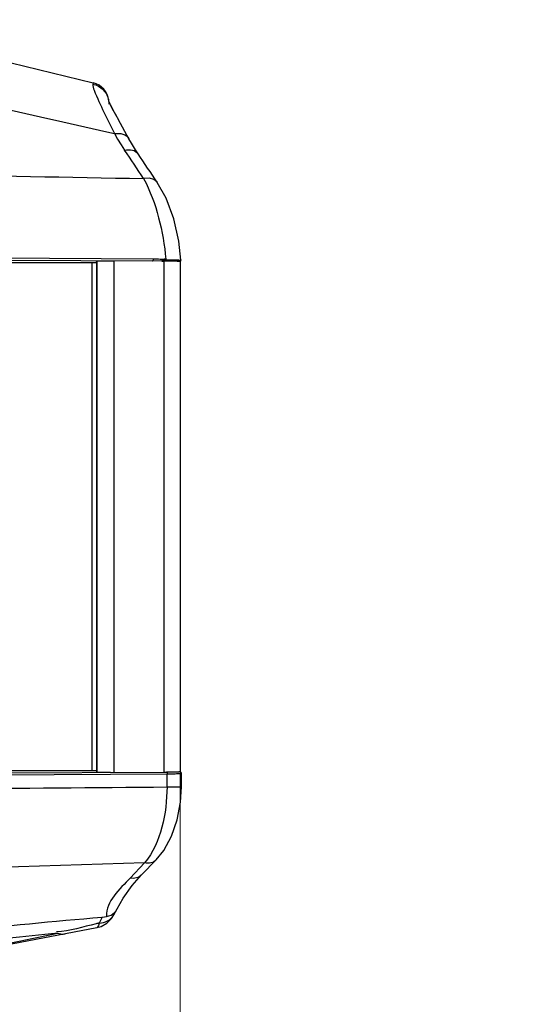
# Paper-space layout 'Sheet' of a CAD drawing. Header units: inches. Extents: x 0.2 to 10.8, y 0.2 to 8.3.
# Tile 287 of 545: x 6.634 to 6.924, y 3.96 to 4.533. Entities that reach past the tile are written whole.
import ezdxf

# ---------------------------------------------------------------- set-up
doc = ezdxf.new("R2010")
doc.units = ezdxf.units.IN
doc.header["$MEASUREMENT"] = 0
doc.layers.get('0').update_dxf_attribs({"lineweight": 5})
doc.styles.add('My Text', font='tahoma.ttf')
doc.dimstyles.new('My Dimension - mm [in] (ANSI)$0', dxfattribs={"dimtxt": 0.12, "dimasz": 0.098425, "dimexe": 0.125, "dimexo": 0.063, "dimgap": 0.031496, "dimtad": 0, "dimlfac": 250, "dimzin": 4, "dimdsep": 46, "dimtxsty": 'My Text', "dimblk": 'Filled-1', "dimcen": 0.09, "dimclrd": 1, "dimclre": 1, "dimclrt": 1, "dimadec": 1, "dimazin": 1, "dimtfac": 1, "dimtofl": 0, "dimtmove": 0, "dimatfit": 3, "dimfxl": 1, "dimtolj": 1, "dimtzin": 4, "dimlwd": -1, "dimlwe": -1, "dimarcsym": 0})

# ---------------------------------------------------------------- blocks, each defined once
blk = doc.blocks.new('*D8')
at = {"color": 1, "true_color": 0xff0000}
for p, q in [((6.72708, 4.26224), (6.72708, 3.30692)), ((4.73705, 4.1893), (4.73705, 3.30692)), ((4.63863, 3.43192), (4.5402, 3.43192)), ((6.8255, 3.43192), (6.92393, 3.43192))]:
    blk.add_line(p, q, dxfattribs=at)
at = {"layer": 'Defpoints', "color": 0}
for p in [(6.72708, 4.32524), (4.73705, 4.2523), (6.72708, 3.43192)]:
    blk.add_point(p, dxfattribs=at)
at = {"color": 1, "true_color": 0xff0000, "insert": (5.73206, 3.43192), "char_height": 0.12, "attachment_point": 5, "style": 'My Text'}
blk.add_mtext('\\A1;497.51 mm [19.587 in]', dxfattribs=at)
blk = doc.blocks.new('Filled-1')

psp = doc.layouts.new('Sheet')

# ---------------------------------------------------------------- linework, layer by layer
at = {"color": 0, "linetype": 'ByBlock', "lineweight": -3}
for p, q in [((6.524392, 4.533119), (6.676438, 4.496445)), ((6.676437, 4.496444), (6.676266, 4.49568)), ((6.685749, 4.485321), (6.685658, 4.485541)), ((6.68632, 4.484076), (6.685749, 4.485321)), ((6.691511, 4.474252), (6.689403, 4.478102)), ((6.697291, 4.463851), (6.691163, 4.474882)), ((6.717771, 4.392619), (6.583922, 4.393289)), ((6.58422, 4.394798), (6.711329, 4.393976)), ((6.678422, 4.392372), (6.678422, 4.095822)), ((6.678423, 4.392375), (6.678651, 4.392603)), ((6.678651, 4.392603), (6.678651, 4.095591)), ((6.688445, 4.392737), (6.688445, 4.095458)), ((6.725305, 4.392524), (6.717771, 4.392619)), ((6.717771, 4.095575), (6.717771, 4.392619)), ((6.717772, 4.39349), (6.718461, 4.393724)), ((6.718461, 4.393724), (6.718787, 4.393846)), ((6.726046, 4.392502), (6.725305, 4.392524)), ((6.727073, 4.392487), (6.726046, 4.392502)), ((6.727078, 4.392491), (6.727078, 4.095704)), ((6.579706, 4.391821), (6.67384, 4.391941)), ((6.67384, 4.391941), (6.678422, 4.391943)), ((6.675642, 4.391942), (6.675642, 4.096252)), ((6.678422, 4.096252), (6.580265, 4.096371)), ((6.58539, 4.094839), (6.719205, 4.095578)), ((6.678651, 4.095591), (6.678423, 4.095819)), ((6.726348, 4.095708), (6.719205, 4.095578)), ((6.727012, 4.095724), (6.726348, 4.095708)), ((6.727593, 4.09538), (6.727271, 4.095628)), ((6.727796, 4.09509), (6.727593, 4.09538)), ((6.727905, 4.094757), (6.727796, 4.09509)), ((6.727897, 4.086987), (6.72794, 4.094553)), ((6.719567, 4.094369), (6.58575, 4.093508)), ((6.719476, 4.086914), (6.719566, 4.094369)), ((6.727338, 4.078132), (6.727899, 4.086988)), ((6.717588, 4.050014), (6.722129, 4.058324)), ((6.713125, 4.044469), (6.717587, 4.050013)), ((6.713138, 4.044483), (6.704693, 4.03569)), ((6.706419, 4.042678), (6.581843, 4.038877)), ((6.697969, 4.033884), (6.706419, 4.042678)), ((6.688552, 4.012457), (6.690459, 4.016012)), ((6.681623, 4.011193), (6.680032, 4.007745)), ((6.684448, 4.007706), (6.687139, 4.010406)), ((6.687139, 4.010405), (6.688554, 4.012459)), ((6.678655, 4.005039), (6.535574, 3.977395))]:
    psp.add_line(p, q, dxfattribs=at)
for points in [[(6.689782, 4.477403), (6.687964, 4.480807), (6.686854, 4.48298), (6.686067, 4.484615), (6.68558, 4.485717), (6.685487, 4.485948)], [(6.688334, 4.480103), (6.687179, 4.482333), (6.68632, 4.484076)], [(6.688807, 4.466875), (6.690694, 4.463636), (6.692686, 4.460427), (6.694781, 4.457249)], [(6.70263, 4.455135), (6.701127, 4.457423), (6.698798, 4.46121), (6.697291, 4.463852)], [(6.713725, 4.438543), (6.711861, 4.440157), (6.709204, 4.44087), (6.705849, 4.440739)], [(6.727574, 4.393275), (6.726371, 4.404244), (6.723425, 4.417203), (6.718868, 4.429256), (6.713744, 4.438514)], [(6.71778, 4.393491), (6.717526, 4.393399), (6.717306, 4.393304), (6.717112, 4.393204), (6.716942, 4.393105), (6.716795, 4.39301), (6.716669, 4.392922), (6.716564, 4.392844), (6.716482, 4.392776), (6.716431, 4.392718), (6.716439, 4.392673), (6.716512, 4.392649), (6.716615, 4.392638), (6.716737, 4.392631), (6.716874, 4.392627), (6.717024, 4.392624), (6.717188, 4.392622)], [(6.727068, 4.392493), (6.727177, 4.392554), (6.727404, 4.392777), (6.727525, 4.39307), (6.727538, 4.393275)], [(6.727926, 4.094552), (6.727899, 4.094814), (6.727778, 4.095136), (6.727557, 4.095427), (6.727257, 4.095638), (6.727062, 4.095716)], [(6.722129, 4.058323), (6.725402, 4.067816), (6.727338, 4.078132)], [(6.69046, 4.016014), (6.693982, 4.022246), (6.699235, 4.029513), (6.704692, 4.035689)], [(6.680032, 4.007745), (6.67949, 4.006308), (6.679026, 4.005401), (6.678655, 4.005039)], [(6.678701, 4.005047), (6.681162, 4.005788), (6.684438, 4.007698)]]:
    psp.add_lwpolyline(points, dxfattribs=at)
for centre, radius, start, end in [((13.881174, 36.549134), 32.878587, 257.1186833, 257.3640592), ((6.67363, 4.484778), 0.012, 5.86605, 76.46961), ((5.42291, 3.592729), 1.537872, 33.464306, 34.204858), ((4.142614, 2.731231), 3.086345, 33.585617, 33.956148), ((7.254265, 35.906712), 31.470752, 268.7618364, 269.0014995), ((6.709606, 4.074114), 0.319864, 88.35532, 88.53188)]:
    psp.add_arc(centre, radius, start, end, dxfattribs=at)
for centre, major_axis, start_param, end_param in [((6.68665, 4.392601), (0.008, 0), 1.3444586, 3.1241393), ((6.68665, 4.095594), (0.008, 0), -3.1241393, -1.5707963), ((6.715078, 4.09578), (0.012, 0), -1.3444586, -0.3504415)]:
    psp.add_ellipse(centre, major_axis=major_axis, ratio=0.0174551, start_param=start_param, end_param=end_param, dxfattribs=at)
for points, knots in [([(6.676266, 4.49568), (6.676149, 4.494456), (6.680003, 4.484237), (6.68473, 4.475198), (6.688807, 4.466875)], [0, 0, 0, 0, 0.117169, 1, 1, 1, 1]), ([(6.676266, 4.49568), (6.678524, 4.495176), (6.682883, 4.492765), (6.685104, 4.488277), (6.685479, 4.485949)], [0, 0, 0, 0, 0.4951759, 1, 1, 1, 1]), ([(6.685479, 4.485949), (6.68553, 4.485635), (6.685605, 4.48501), (6.68563, 4.484381), (6.68563, 4.48407)], [0, 0, 0, 0, 0.5061006, 1, 1, 1, 1]), ([(6.688807, 4.466875), (6.690455, 4.467112), (6.693694, 4.467112), (6.696577, 4.465142), (6.697286, 4.46385)], [0, 0, 0, 0, 0.5303449, 1, 1, 1, 1]), ([(6.694781, 4.457249), (6.696253, 4.457551), (6.699148, 4.457763), (6.701894, 4.456237), (6.702628, 4.455135)], [0, 0, 0, 0, 0.5316526, 1, 1, 1, 1]), ([(6.71133, 4.393845), (6.711329, 4.39356), (6.711297, 4.393205), (6.711136, 4.392654), (6.710996, 4.392646)], [0, 0, 0, 0, 0.6703669, 1, 1, 1, 1]), ([(6.711329, 4.393976), (6.712408, 4.393969), (6.714565, 4.393945), (6.716723, 4.3939), (6.717802, 4.393873)], [0, 0, 0, 0, 0.4999359, 1, 1, 1, 1]), ([(6.717771, 4.393491), (6.718874, 4.39349), (6.720924, 4.393483), (6.722974, 4.39346), (6.723921, 4.393444)], [0, 0, 0, 0, 0.5377286, 1, 1, 1, 1]), ([(6.723921, 4.393444), (6.724308, 4.393437), (6.725015, 4.393423), (6.725723, 4.393404), (6.726043, 4.393393)], [0, 0, 0, 0, 0.5465181, 1, 1, 1, 1]), ([(6.726043, 4.393393), (6.726417, 4.39338), (6.726749, 4.393236), (6.72753, 4.393401), (6.727538, 4.393275)], [0, 0, 0, 0, 0.7476707, 1, 1, 1, 1]), ([(6.719205, 4.095578), (6.719352, 4.09557), (6.719536, 4.095021), (6.719566, 4.094654), (6.719567, 4.094369)], [0, 0, 0, 0, 0.3413828, 1, 1, 1, 1]), ([(6.727176, 4.094484), (6.726185, 4.094441), (6.723648, 4.094401), (6.721111, 4.094376), (6.719567, 4.094369)], [0, 0, 0, 0, 0.391177, 1, 1, 1, 1]), ([(6.727926, 4.094552), (6.727802, 4.094534), (6.727552, 4.094504), (6.727302, 4.094488), (6.727176, 4.094484)], [0, 0, 0, 0, 0.5002346, 1, 1, 1, 1]), ([(6.719476, 4.086914), (6.721188, 4.086921), (6.723722, 4.086964), (6.726262, 4.086938), (6.727085, 4.086997)], [0, 0, 0, 0, 0.6748538, 1, 1, 1, 1]), ([(6.713124, 4.044472), (6.71231, 4.043637), (6.710078, 4.042439), (6.707619, 4.042473), (6.706417, 4.042675)], [0, 0, 0, 0, 0.4888022, 1, 1, 1, 1]), ([(6.704692, 4.035691), (6.703872, 4.034844), (6.701628, 4.033645), (6.699166, 4.033683), (6.697969, 4.033884)], [0, 0, 0, 0, 0.4926558, 1, 1, 1, 1]), ([(6.681625, 4.011193), (6.683416, 4.01118), (6.686997, 4.011872), (6.689706, 4.014488), (6.690456, 4.016013)], [0, 0, 0, 0, 0.5129697, 1, 1, 1, 1]), ([(6.680032, 4.007745), (6.681694, 4.007797), (6.685077, 4.008608), (6.687681, 4.011012), (6.68855, 4.012458)], [0, 0, 0, 0, 0.496406, 1, 1, 1, 1]), ([(6.680032, 4.007745), (6.679723, 4.007674), (6.679105, 4.007529), (6.678488, 4.00738), (6.67818, 4.007306)], [0, 0, 0, 0, 0.5002624, 1, 1, 1, 1]), ([(6.655881, 4.001772), (6.656578, 4.001548), (6.657983, 4.00125), (6.659422, 4.001323), (6.660099, 4.001453)], [0, 0, 0, 0, 0.5149929, 1, 1, 1, 1])]:
    psp.add_open_spline(points, degree=3, knots=knots, dxfattribs=at)
for points in [[(6.705849, 4.440739), (6.713427, 4.426404), (6.717258, 4.409989), (6.718787, 4.393846)], [(6.591787, 4.085885), (6.63435, 4.086218), (6.676913, 4.086571), (6.719476, 4.086916)], [(6.719476, 4.086914), (6.71925, 4.07154), (6.716176, 4.054557), (6.706417, 4.042675)], [(6.697969, 4.033884), (6.691913, 4.027579), (6.683897, 4.02031), (6.684183, 4.011572)], [(6.597067, 4.002964), (6.625204, 4.00617), (6.653413, 4.008738), (6.681625, 4.011192)], [(6.67818, 4.007306), (6.670579, 4.005461), (6.663003, 4.003127), (6.655203, 4.002545)], [(6.535634, 3.977735), (6.575717, 3.985742), (6.615799, 3.993757), (6.655881, 4.001772)], [(6.655881, 4.001773), (6.636006, 3.999825), (6.61614, 3.997756), (6.596322, 3.995294)]]:
    psp.add_open_spline(points, degree=3, dxfattribs=at)

# ---------------------------------------------------------------- dimensions: what is measured, and where the dimension line sits
dim = psp.add_linear_dim(base=(6.727078, 3.431925), p1=(4.737051, 4.252304), p2=(6.727078, 4.32524), dimstyle='My Dimension - mm [in] (ANSI)$0', override={"dimpost": ' mm'})
dim.commit()
dim.dimension.update_dxf_attribs({"geometry": '*D8', "text_midpoint": (5.732064, 3.431925)})

doc.saveas('drawing.dxf')
